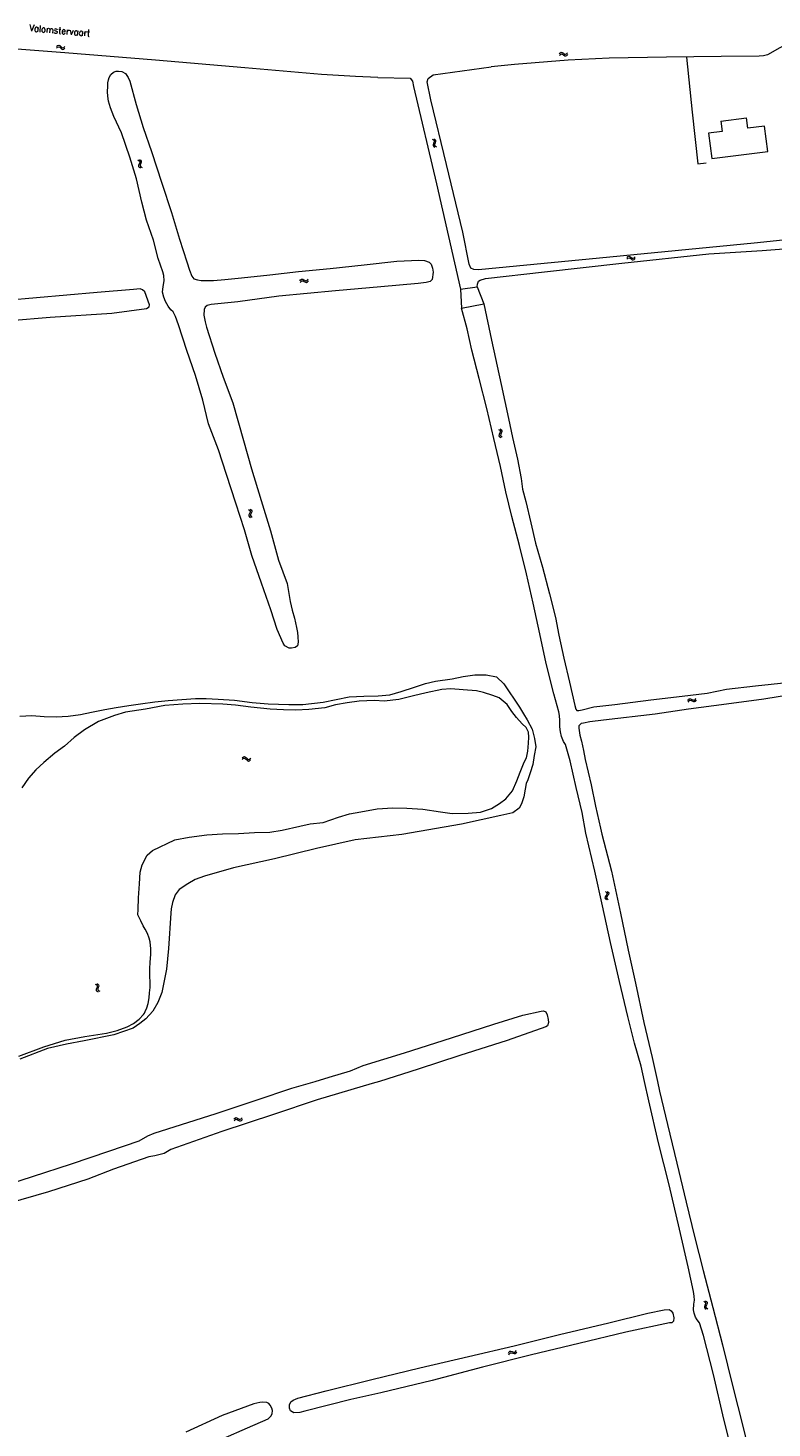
# Model space of a CAD drawing. Header units: metres. Extents: x 189705 to 199106, y 581686 to 588448.
# Tile 324 of 555: x 196204 to 196426, y 585897 to 586314. Entities that reach past the tile are written whole.
import ezdxf

# ---------------------------------------------------------------- set-up
doc = ezdxf.new("R2010")
doc.units = ezdxf.units.M
doc.layers.add('B-WA-OG-GBKN-G', color=7, linetype='Continuous', lineweight=18)
doc.styles.add('Style-STANDARD', font='STANDARD.shx')

msp = doc.modelspace()

# ---------------------------------------------------------------- linework, layer by layer
at = {"layer": 'B-WA-OG-GBKN-G'}
for p, q in [((196213.001, 586307.8), (196213.318, 586308.056)), ((196213.014, 586308.296), (196213.329, 586308.554)), ((196213.318, 586308.056), (196213.631, 586308.155)), ((196213.329, 586308.554), (196213.64, 586308.656)), ((196213.631, 586308.155), (196213.937, 586308.043)), ((196213.64, 586308.656), (196213.958, 586308.539)), ((196213.937, 586308.043), (196214.25, 586307.771)), ((196213.958, 586308.539), (196214.261, 586308.268)), ((196214.25, 586307.771), (196214.554, 586307.498)), ((196214.261, 586308.268), (196214.567, 586307.997)), ((196214.567, 586307.997), (196214.875, 586307.88)), ((196214.875, 586307.88), (196215.196, 586307.981)), ((196215.196, 586307.981), (196215.513, 586308.239)), ((196214.554, 586307.498), (196214.861, 586307.382)), ((196214.861, 586307.382), (196215.182, 586307.485)), ((196215.182, 586307.485), (196215.5, 586307.742)), ((196362.836, 586306.12), (196363.113, 586306.419)), ((196362.891, 586305.627), (196363.17, 586305.924)), ((196363.113, 586306.419), (196363.407, 586306.563)), ((196363.17, 586305.924), (196363.466, 586306.066)), ((196363.407, 586306.563), (196363.738, 586306.49)), ((196363.466, 586306.066), (196363.785, 586305.996)), ((196363.738, 586306.49), (196364.076, 586306.264)), ((196363.785, 586305.996), (196364.133, 586305.77)), ((196364.076, 586306.264), (196364.416, 586306.038)), ((196364.133, 586305.77), (196364.471, 586305.542)), ((196364.416, 586306.038), (196364.736, 586305.964)), ((196364.471, 586305.542), (196364.792, 586305.469)), ((196364.736, 586305.964), (196365.04, 586306.109)), ((196364.792, 586305.469), (196365.096, 586305.615)), ((196365.04, 586306.109), (196365.319, 586306.407)), ((196365.096, 586305.615), (196365.374, 586305.914)), ((196324.978, 586280.653), (196325.326, 586280.44)), ((196325.216, 586279.089), (196325.209, 586278.76)), ((196325.209, 586278.76), (196325.414, 586278.492)), ((196325.371, 586279.466), (196325.216, 586279.089)), ((196325.326, 586280.44), (196325.525, 586280.179)), ((196325.521, 586279.853), (196325.371, 586279.466)), ((196325.45, 586280.807), (196325.799, 586280.597)), ((196325.525, 586280.179), (196325.521, 586279.853)), ((196325.69, 586279.244), (196325.683, 586278.915)), ((196325.683, 586278.915), (196325.886, 586278.646)), ((196325.843, 586279.623), (196325.69, 586279.244)), ((196325.799, 586280.597), (196326, 586280.338)), ((196325.996, 586279.999), (196325.843, 586279.623)), ((196325.886, 586278.646), (196326.236, 586278.434)), ((196326, 586280.338), (196325.996, 586279.999)), ((196237.246, 586274.48), (196237.591, 586274.263)), ((196237.719, 586274.629), (196238.066, 586274.415)), ((196238.066, 586274.415), (196238.263, 586274.154)), ((196325.414, 586278.492), (196325.764, 586278.28)), ((196237.466, 586272.913), (196237.456, 586272.584)), ((196237.456, 586272.584), (196237.658, 586272.314)), ((196237.625, 586273.289), (196237.466, 586272.913)), ((196237.591, 586274.263), (196237.787, 586274)), ((196237.78, 586273.674), (196237.625, 586273.289)), ((196237.658, 586272.314), (196238.005, 586272.098)), ((196237.787, 586274), (196237.78, 586273.674)), ((196237.942, 586273.063), (196237.932, 586272.734)), ((196237.932, 586272.734), (196238.132, 586272.463)), ((196238.099, 586273.44), (196237.942, 586273.063)), ((196238.256, 586273.815), (196238.099, 586273.44)), ((196238.132, 586272.463), (196238.479, 586272.247)), ((196238.263, 586274.154), (196238.256, 586273.815)), ((196382.948, 586245.419), (196383.236, 586245.706)), ((196382.984, 586244.923), (196383.274, 586245.209)), ((196383.236, 586245.706), (196383.536, 586245.838)), ((196383.274, 586245.209), (196383.576, 586245.339)), ((196383.536, 586245.838), (196383.864, 586245.753)), ((196383.576, 586245.339), (196383.891, 586245.257)), ((196383.864, 586245.753), (196384.192, 586245.513)), ((196383.891, 586245.257), (196384.23, 586245.018)), ((196384.192, 586245.513), (196384.523, 586245.274)), ((196384.523, 586245.274), (196384.841, 586245.188)), ((196384.841, 586245.188), (196385.15, 586245.32)), ((196385.15, 586245.32), (196385.441, 586245.608)), ((196384.23, 586245.018), (196384.559, 586244.776)), ((196384.559, 586244.776), (196384.877, 586244.691)), ((196384.877, 586244.691), (196385.186, 586244.825)), ((196385.186, 586244.825), (196385.476, 586245.113)), ((196285.512, 586238.467), (196285.758, 586238.793)), ((196285.617, 586237.982), (196285.865, 586238.305)), ((196285.758, 586238.793), (196286.036, 586238.965)), ((196285.865, 586238.305), (196286.145, 586238.476)), ((196286.036, 586238.965), (196286.372, 586238.926)), ((196286.145, 586238.476), (196286.469, 586238.439)), ((196286.372, 586238.926), (196286.731, 586238.735)), ((196286.469, 586238.439), (196286.838, 586238.25)), ((196286.731, 586238.735), (196287.092, 586238.544)), ((196286.838, 586238.25), (196287.197, 586238.056)), ((196287.092, 586238.544), (196287.419, 586238.503)), ((196287.197, 586238.056), (196287.524, 586238.016)), ((196287.419, 586238.503), (196287.707, 586238.677)), ((196287.524, 586238.016), (196287.812, 586238.192)), ((196287.707, 586238.677), (196287.954, 586239.003)), ((196287.812, 586238.192), (196288.059, 586238.517)), ((196344.77, 586194.234), (196345.101, 586193.996)), ((196344.895, 586192.656), (196344.865, 586192.329)), ((196344.865, 586192.329), (196345.05, 586192.047)), ((196345.076, 586193.022), (196344.895, 586192.656)), ((196345.05, 586192.047), (196345.383, 586191.81)), ((196345.254, 586193.397), (196345.076, 586193.022)), ((196345.101, 586193.996), (196345.281, 586193.722)), ((196345.251, 586194.354), (196345.584, 586194.119)), ((196345.281, 586193.722), (196345.254, 586193.397)), ((196345.379, 586192.777), (196345.349, 586192.449)), ((196345.349, 586192.449), (196345.532, 586192.167)), ((196345.558, 586193.144), (196345.379, 586192.777)), ((196345.532, 586192.167), (196345.865, 586191.93)), ((196345.738, 586193.509), (196345.558, 586193.144)), ((196345.584, 586194.119), (196345.766, 586193.847)), ((196345.766, 586193.847), (196345.738, 586193.509)), ((196270.178, 586170.347), (196270.514, 586170.117)), ((196270.514, 586170.117), (196270.7, 586169.847)), ((196270.657, 586170.478), (196270.995, 586170.251)), ((196270.995, 586170.251), (196271.182, 586169.982)), ((196270.339, 586168.773), (196270.316, 586168.445)), ((196270.316, 586168.445), (196270.508, 586168.167)), ((196270.512, 586169.142), (196270.339, 586168.773)), ((196270.508, 586168.167), (196270.846, 586167.938)), ((196270.681, 586169.521), (196270.512, 586169.142)), ((196270.7, 586169.847), (196270.681, 586169.521)), ((196270.82, 586168.904), (196270.797, 586168.576)), ((196270.797, 586168.576), (196270.987, 586168.298)), ((196270.991, 586169.275), (196270.82, 586168.904)), ((196270.987, 586168.298), (196271.325, 586168.069)), ((196271.162, 586169.644), (196270.991, 586169.275)), ((196271.182, 586169.982), (196271.162, 586169.644)), ((196401.166, 586113.472), (196401.397, 586113.808)), ((196401.292, 586112.991), (196401.525, 586113.326)), ((196401.397, 586113.808), (196401.667, 586113.992)), ((196401.525, 586113.326), (196401.798, 586113.509)), ((196401.667, 586113.992), (196402.005, 586113.968)), ((196401.798, 586113.509), (196402.123, 586113.486)), ((196402.005, 586113.968), (196402.372, 586113.793)), ((196402.123, 586113.486), (196402.5, 586113.313)), ((196402.372, 586113.793), (196402.741, 586113.619)), ((196402.5, 586113.313), (196402.868, 586113.136)), ((196402.741, 586113.619), (196403.069, 586113.593)), ((196402.868, 586113.136), (196403.196, 586113.11)), ((196403.069, 586113.593), (196403.349, 586113.779)), ((196403.196, 586113.11), (196403.475, 586113.299)), ((196403.349, 586113.779), (196403.582, 586114.116)), ((196403.475, 586113.299), (196403.708, 586113.635)), ((196268.344, 586095.886), (196268.667, 586096.134)), ((196268.368, 586096.382), (196268.689, 586096.633)), ((196268.667, 586096.134), (196268.982, 586096.227)), ((196268.689, 586096.633), (196269.003, 586096.728)), ((196268.982, 586096.227), (196269.285, 586096.108)), ((196269.003, 586096.728), (196269.318, 586096.603)), ((196269.285, 586096.108), (196269.593, 586095.829)), ((196269.318, 586096.603), (196269.615, 586096.326)), ((196269.593, 586095.829), (196269.89, 586095.55)), ((196269.615, 586096.326), (196269.915, 586096.048)), ((196269.89, 586095.55), (196270.195, 586095.426)), ((196269.915, 586096.048), (196270.22, 586095.924)), ((196270.195, 586095.426), (196270.518, 586095.522)), ((196270.22, 586095.924), (196270.543, 586096.018)), ((196270.518, 586095.522), (196270.841, 586095.773)), ((196270.543, 586096.018), (196270.866, 586096.269)), ((196376.532, 586054.976), (196376.452, 586054.657)), ((196376.452, 586054.657), (196376.592, 586054.35)), ((196376.767, 586055.309), (196376.532, 586054.976)), ((196376.592, 586054.35), (196376.886, 586054.065)), ((196376.648, 586056.554), (196376.94, 586056.269)), ((196377, 586055.653), (196376.767, 586055.309)), ((196376.94, 586056.269), (196377.076, 586055.97)), ((196377.029, 586055.021), (196376.949, 586054.702)), ((196376.949, 586054.702), (196377.087, 586054.395)), ((196377.076, 586055.97), (196377, 586055.653)), ((196377.262, 586055.357), (196377.029, 586055.021)), ((196377.087, 586054.395), (196377.38, 586054.11)), ((196377.143, 586056.599), (196377.436, 586056.316)), ((196377.495, 586055.69), (196377.262, 586055.357)), ((196377.436, 586056.316), (196377.574, 586056.019)), ((196377.574, 586056.019), (196377.495, 586055.69)), ((196224.512, 586028.984), (196224.869, 586028.788)), ((196224.869, 586028.788), (196225.079, 586028.536)), ((196224.976, 586029.16), (196225.334, 586028.966)), ((196225.079, 586028.536), (196225.091, 586028.21)), ((196225.334, 586028.966), (196225.546, 586028.717)), ((196225.558, 586028.378), (196225.423, 586027.995)), ((196225.546, 586028.717), (196225.558, 586028.378)), ((196224.959, 586027.817), (196224.822, 586027.433)), ((196224.822, 586027.433), (196224.831, 586027.104)), ((196224.831, 586027.104), (196225.048, 586026.846)), ((196225.091, 586028.21), (196224.959, 586027.817)), ((196225.048, 586026.846), (196225.407, 586026.65)), ((196225.423, 586027.995), (196225.288, 586027.609)), ((196225.288, 586027.609), (196225.297, 586027.28)), ((196225.297, 586027.28), (196225.512, 586027.022)), ((196225.512, 586027.022), (196225.871, 586026.826)), ((196265.849, 585988.747), (196266.109, 585989.06)), ((196265.931, 585988.257), (196266.193, 585988.568)), ((196266.109, 585989.06), (196266.395, 585989.219)), ((196266.193, 585988.568), (196266.481, 585988.726)), ((196266.395, 585989.219), (196266.729, 585989.165)), ((196266.481, 585988.726), (196266.803, 585988.674)), ((196266.729, 585989.165), (196267.079, 585988.957)), ((196266.803, 585988.674), (196267.163, 585988.467)), ((196267.079, 585988.957), (196267.431, 585988.749)), ((196267.163, 585988.467), (196267.513, 585988.257)), ((196267.431, 585988.749), (196267.755, 585988.694)), ((196267.513, 585988.257), (196267.837, 585988.202)), ((196267.755, 585988.694), (196268.051, 585988.854)), ((196267.837, 585988.202), (196268.133, 585988.364)), ((196268.051, 585988.854), (196268.313, 585989.168)), ((196268.133, 585988.364), (196268.395, 585988.678)), ((196405.888, 585934.501), (196406.232, 585934.282)), ((196406.098, 585932.933), (196406.085, 585932.604)), ((196406.085, 585932.604), (196406.285, 585932.332)), ((196406.26, 585933.307), (196406.098, 585932.933)), ((196406.232, 585934.282), (196406.426, 585934.017)), ((196406.417, 585933.691), (196406.26, 585933.307)), ((196406.363, 585934.647), (196406.708, 585934.43)), ((196406.426, 585934.017), (196406.417, 585933.691)), ((196406.575, 585933.079), (196406.562, 585932.75)), ((196406.562, 585932.75), (196406.76, 585932.478)), ((196406.734, 585933.455), (196406.575, 585933.079)), ((196406.708, 585934.43), (196406.904, 585934.168)), ((196406.894, 585933.829), (196406.734, 585933.455)), ((196406.76, 585932.478), (196407.106, 585932.259)), ((196406.904, 585934.168), (196406.894, 585933.829)), ((196406.285, 585932.332), (196406.631, 585932.114)), ((196349.809, 585919.564), (196350.007, 585919.922)), ((196347.668, 585919.04), (196347.864, 585919.397)), ((196347.841, 585918.575), (196348.04, 585918.931)), ((196347.864, 585919.397), (196348.114, 585919.608)), ((196348.04, 585918.931), (196348.292, 585919.14)), ((196348.114, 585919.608), (196348.453, 585919.618)), ((196348.292, 585919.14), (196348.618, 585919.15)), ((196348.453, 585919.618), (196348.835, 585919.48)), ((196348.618, 585919.15), (196349.011, 585919.016)), ((196348.835, 585919.48), (196349.22, 585919.344)), ((196349.011, 585919.016), (196349.394, 585918.876)), ((196349.22, 585919.344), (196349.549, 585919.351)), ((196349.394, 585918.876), (196349.723, 585918.883)), ((196349.549, 585919.351), (196349.809, 585919.564)), ((196349.723, 585918.883), (196349.983, 585919.099)), ((196349.983, 585919.099), (196350.18, 585919.457))]:
    msp.add_line(p, q, dxfattribs=at)
at = {"layer": 'B-WA-OG-GBKN-G', "flags": 128}
for points in [[(196308.768, 586299.004), (196302.133, 586299.313), (196292.015, 586299.955), (196269.157, 586301.906), (196242.46, 586304.213), (196215.458, 586306.415), (196187.084, 586308.608), (196160.467, 586310.406), (196139.366, 586311.734), (196122.715, 586312.762), (196120.428, 586312.823), (196119.234, 586312.687), (196118.803, 586312.532), (196118.602, 586312.276)], [(196455.104, 586305.269), (196453.945, 586305.973), (196449.868, 586307.382), (196446.917, 586307.87), (196442.492, 586308.475), (196437.611, 586308.721), (196430.368, 586308.823), (196428.545, 586307.921), (196424.9, 586305.811), (196423.759, 586305.523), (196422.412, 586305.437), (196411.105, 586305.283), (196394.818, 586305.068), (196377.719, 586304.771), (196365.526, 586304.178), (196349.474, 586302.948), (196342.568, 586302.188)], [(196400.79, 586305.147), (196402.503, 586288.722), (196404.185, 586273.327), (196406.623, 586273.598)], [(196232.382, 586282.58), (196230.061, 586287.385), (196229.101, 586290.01), (196228.512, 586291.976), (196228.277, 586293.497), (196228.228, 586294.803), (196228.235, 586296.498), (196228.281, 586297.459), (196228.457, 586298.387), (196228.664, 586299.067), (196229.138, 586299.934), (196229.929, 586300.616), (196230.756, 586300.896), (196231.503, 586300.942), (196232.483, 586300.843), (196233.525, 586300.27), (196234.308, 586299.089), (196234.793, 586297.955), (196236.707, 586290.978), (196238.837, 586284.109), (196241.296, 586276.997), (196244.341, 586267.53), (196247.281, 586258.824), (196249.656, 586250.901), (196251.819, 586244.11), (196252.586, 586241.688), (196253.293, 586239.91), (196253.891, 586239.113), (196254.98, 586238.792), (196256.108, 586238.582), (196257.544, 586238.558), (196259.733, 586238.62), (196263.197, 586238.898), (196268.169, 586239.334), (196276.607, 586240.27), (196285.155, 586241.256), (196294.554, 586242.165), (196304.669, 586243.256), (196314.387, 586244.344), (196321.008, 586244.618), (196322.657, 586244.521), (196324.102, 586244.068), (196324.642, 586243.415), (196325.101, 586242.203), (196325.261, 586241.033), (196324.984, 586238.892), (196324.389, 586238.279), (196323.126, 586237.932), (196320.812, 586237.683), (196309.633, 586236.691)], [(196462.993, 586264.989), (196463.668, 586256.067), (196463.35, 586254.549), (196462.695, 586254.164), (196460.737, 586253.877), (196420.939, 586249.674), (196374.839, 586245.225), (196338.784, 586241.76), (196337.422, 586241.804), (196336.444, 586242.225), (196335.979, 586243.401), (196334.133, 586252.953), (196329.248, 586273.144), (196324.606, 586292.382), (196323.42, 586297.746), (196323.777, 586298.725), (196325.233, 586299.878), (196342.568, 586302.188)], [(196308.768, 586299.004), (196318.425, 586298.869), (196319.082, 586297.944), (196319.416, 586296.389), (196326.249, 586267.374), (196333.379, 586235.974)], [(196411.017, 586286.059), (196411.411, 586282.979), (196407.351, 586282.459), (196408.317, 586274.904), (196424.982, 586277.035), (196424.021, 586284.554), (196419.094, 586283.924), (196418.691, 586287.078)], [(196411.017, 586286.059), (196418.691, 586287.078)], [(196268.745, 586190.864), (196271.129, 586182.441), (196273.941, 586173.066), (196276.742, 586164.03), (196279.189, 586155.243), (196281.72, 586148.28), (196282.589, 586142.967), (196283.192, 586140.39), (196283.895, 586138.021), (196284.549, 586135.184), (196284.824, 586133.733), (196284.944, 586132.453), (196284.977, 586130.861), (196284.786, 586129.726), (196284.075, 586129.257), (196283.06, 586129.064), (196282.339, 586129.069), (196281.065, 586129.768), (196280.57, 586130.492), (196278.764, 586134.572), (196276.847, 586140.445), (196274.083, 586148.449), (196271.23, 586156.681), (196268.996, 586164.317), (196266.452, 586172.195), (196263.653, 586180.738), (196261.229, 586188.116), (196258.32, 586195.899), (196256.64, 586202.895), (196254.429, 586210.238), (196251.818, 586217.747), (196249.304, 586225.32), (196248.485, 586227.814), (196247.768, 586229.203), (196247.046, 586229.871), (196246.229, 586230.936), (196245.5, 586232.364), (196244.951, 586233.641), (196244.572, 586235.053), (196244.761, 586236.805), (196245.112, 586238.491), (196244.981, 586240.051), (196244.723, 586241.196), (196243.331, 586245.163), (196241.86, 586250.623), (196239.814, 586256.536), (196238.459, 586261.938), (196236.843, 586268.874), (196234.834, 586275.332), (196232.382, 586282.58)], [(196338.415, 586236.718), (196338.454, 586237.498), (196338.738, 586238.346), (196339.304, 586238.683), (196340.821, 586239.144), (196358.473, 586241.2), (196381.533, 586243.743), (196407.394, 586246.476), (196423.306, 586247.471), (196437.423, 586248.642), (196459.716, 586251.082), (196481.342, 586253.523)], [(196211.134, 586227.689), (196229.428, 586228.849), (196239.827, 586230.261), (196240.59, 586230.762), (196240.72, 586231.316), (196239.319, 586235.184), (196238.607, 586235.789), (196237.895, 586236.13), (196235.973, 586235.89), (196225.152, 586235.005), (196198.004, 586232.627), (196176.858, 586231.232), (196158.815, 586228.772), (196157.53, 586228.342), (196156.805, 586227.764), (196156.452, 586226.776), (196156.621, 586226.124), (196158.504, 586224.693), (196159.529, 586224.49), (196165.471, 586224.48), (196171.078, 586224.47), (196175.573, 586224.708), (196211.134, 586227.689)], [(196309.633, 586236.691), (196296.126, 586235.456), (196279.234, 586233.865), (196266.997, 586232.231), (196259.054, 586231.441), (196257.902, 586231.151), (196257.262, 586230.663), (196256.991, 586229.983), (196256.945, 586228.268), (196257.255, 586226.304), (196257.703, 586224.684), (196260.138, 586216.962), (196262.674, 586209.739), (196265.533, 586202.13), (196268.745, 586190.864)], [(196333.379, 586235.974), (196338.415, 586236.718)], [(196333.379, 586235.974), (196333.738, 586230.366)], [(196338.415, 586236.718), (196340.4, 586231.622)], [(196333.738, 586230.366), (196340.4, 586231.622)], [(196343.371, 586191.549), (196341.29, 586200.469), (196338.968, 586209.34), (196336.824, 586217.781), (196335.347, 586224.144), (196333.738, 586230.366)], [(196340.4, 586231.622), (196342.629, 586220.79), (196345.522, 586207.55), (196347.757, 586197.466), (196348.934, 586191.852), (196350.359, 586185.352), (196351.503, 586179.556), (196351.914, 586176.403), (196352.873, 586172.739), (196354.396, 586166.336), (196355.733, 586160.37), (196357.815, 586153.144), (196359.904, 586145.276), (196361.708, 586138.228), (196362.674, 586132.914), (196364.239, 586126.108), (196365.912, 586118.964), (196367.488, 586111.963), (196367.733, 586110.831), (196368.08, 586110.445), (196368.691, 586110.46), (196369.699, 586110.673), (196373.161, 586111.523), (196379.383, 586112.251), (196390.146, 586113.626), (196399.494, 586114.705), (196406.891, 586115.63), (196412.671, 586116.814), (196421.284, 586117.79), (196430.652, 586118.856)], [(196388.253, 586000), (196387.221, 586004.494), (196385.279, 586011.394), (196383.245, 586019.277), (196380.818, 586029.762), (196378.119, 586041.342), (196375.747, 586052.306), (196373.468, 586062.655), (196370.727, 586073.922), (196369.639, 586080.1), (196367.897, 586087.511), (196366.126, 586095.501), (196364.709, 586100.376), (196364.079, 586101.284), (196363.552, 586102.762), (196363.231, 586104.083), (196363.034, 586105.611), (196363.03, 586107.508), (196362.904, 586108.97), (196362.692, 586110.069), (196361.253, 586115.484), (196358.906, 586124.485), (196357.057, 586133.319), (196355.088, 586142.493), (196353.025, 586151.225), (196351.018, 586159.619), (196348.68, 586168.223), (196346.866, 586175.583), (196345.281, 586183.129), (196343.371, 586191.549)], [(196202.099, 586108.835), (196205.634, 586108.976), (196209.282, 586108.689), (196212.931, 586108.635), (196216.479, 586108.815), (196220.094, 586109.242), (196223.399, 586109.983), (196227.393, 586110.771), (196230.762, 586111.368), (196234.56, 586111.989), (196238.006, 586112.495), (196242.297, 586113.099), (196246.262, 586113.419), (196250.369, 586113.712), (196254.463, 586114.018), (196257.633, 586114.072), (196261.151, 586113.824), (196266.021, 586113.54), (196271.328, 586112.863), (196276.028, 586112.463), (196282.274, 586112.259), (196286.418, 586112.214), (196292.49, 586112.973), (196296.354, 586113.736), (196300.244, 586114.511), (196304.585, 586114.764), (196308.872, 586114.822), (196312.316, 586115.107), (196315.728, 586116.146), (196319.687, 586117.467), (196322.93, 586118.546), (196325.91, 586119.224), (196330.903, 586119.901), (196334.22, 586120.564), (196337.719, 586121.134), (196341.006, 586121.135), (196344.092, 586120.462), (196346.298, 586118.392), (196351.012, 586111.459), (196352.153, 586109.475), (196353.256, 586107.687), (196354.715, 586104.896), (196355.499, 586102.11), (196355.884, 586099.691), (196355.396, 586097.084), (196354.921, 586094.399), (196354.174, 586091.936), (196353.496, 586089.824), (196353.019, 586088.685)], [(196241.634, 586068.81), (196248.231, 586071.916), (196252.537, 586072.727), (196257.764, 586073.402), (196262.495, 586073.768), (196267.25, 586073.874), (196272.046, 586074.162), (196276.593, 586074.257), (196280.261, 586074.814), (196285.531, 586076.059), (196288.64, 586076.672), (196292.437, 586077.136), (196297.022, 586078.699), (196300.342, 586079.687), (196303.737, 586080.323), (196308.524, 586081.17), (196313.255, 586081.497), (196317.45, 586081.4), (196322.15, 586081.065), (196327.47, 586080.336), (196330.947, 586079.75), (196335.715, 586079.857), (196339.316, 586080.193), (196342.688, 586081.232), (196345.039, 586082.799), (196346.868, 586084.162), (196348.86, 586086.55), (196350.169, 586089.514), (196351.151, 586092.144), (196352.368, 586095.057), (196353.077, 586096.401), (196353.456, 586098.398), (196353.695, 586100.774), (196353.774, 586102.579), (196353.694, 586103.995), (196352.977, 586105.443), (196351.739, 586106.543), (196350.09, 586108.349), (196348.688, 586110.217), (196347.34, 586112.228), (196344.952, 586114.26), (196343.035, 586114.937), (196340.275, 586115.88), (196338.161, 586116.312), (196334.227, 586116.602), (196330.489, 586116.943), (196327.85, 586116.703), (196323.179, 586115.7), (196319.431, 586114.845), (196315.071, 586113.735)], [(196315.071, 586113.735), (196310.625, 586113.276), (196307.755, 586113.454), (196303.233, 586113.216), (196299.58, 586112.802), (196296.184, 586112.153), (196292.93, 586111.294), (196288.185, 586110.772), (196284.364, 586110.594), (196280.662, 586110.635), (196276.663, 586110.874), (196270.939, 586111.489), (196266.345, 586112.057), (196262.58, 586112.372), (196255.658, 586112.542), (196250.591, 586112.399), (196245.3, 586111.946), (196239.525, 586110.912), (196233.503, 586109.971), (196230.222, 586108.957), (196225.48, 586107.162), (196221.343, 586104.751), (196218.26, 586102.424), (196215.343, 586099.861), (196212.457, 586097.779), (196209.174, 586094.959), (196206.858, 586092.756), (196204.644, 586090.331), (196202.635, 586087.475)], [(196432.965, 586115.368), (196423.852, 586113.831), (196412.737, 586112.362), (196401.362, 586110.832), (196391.417, 586109.343), (196376.066, 586107.564), (196371.971, 586107.129), (196370.023, 586106.728), (196369.338, 586106.573), (196368.706, 586105.872), (196368.653, 586105.229), (196368.923, 586103.151), (196369.494, 586101.338), (196370.1, 586098.529), (196370.578, 586095.883), (196372.359, 586088.308), (196373.666, 586081.961), (196375.082, 586075.398)], [(196353.019, 586088.685), (196352.669, 586087.011), (196352.301, 586084.793), (196351.557, 586082.668), (196350.911, 586081.361), (196348.977, 586079.973), (196345.386, 586079.156), (196333.701, 586076.596), (196315.907, 586073.55), (196301.97, 586071.942), (196290.467, 586069.394), (196277.96, 586066.333), (196265.754, 586063.569), (196257.097, 586061.167), (196254.27, 586060.15), (196252.091, 586058.868), (196249.584, 586057.12), (196248.376, 586055.519), (196247.567, 586053.304), (196247.149, 586051.358), (196247.022, 586050.073), (196246.34, 586039.538), (196245.807, 586033.429), (196244.988, 586029.455), (196244.347, 586026.431), (196243.15, 586023.525), (196241.714, 586020.955), (196239.575, 586018.659), (196237.806, 586017.209), (196235.798, 586015.882), (196232.99, 586014.888), (196230.09, 586013.899), (196221.267, 586012.028), (196215.93, 586011.104), (196210.263, 586009.768), (196202.102, 586006.64)], [(196375.082, 586075.398), (196375.576, 586073.63), (196378.384, 586062.606), (196381.059, 586050.134), (196383.372, 586039.054), (196385.531, 586029.255), (196388.01, 586017.521), (196390.482, 586007.081), (196392.088, 586000)], [(196201.779, 586007.457), (196209.216, 586010.328), (196215.589, 586012.283), (196221.456, 586013.328), (196227.866, 586014.385), (196231.114, 586015.152), (196234.019, 586016.192), (196235.89, 586017.183), (196237.581, 586018.568), (196238.872, 586019.942), (196239.229, 586020.316), (196239.399, 586020.849), (196239.913, 586021.896), (196240.324, 586023.226), (196240.593, 586024.926), (196240.752, 586026.335), (196240.86, 586027.938), (196240.863, 586029.218), (196240.785, 586031.591), (196240.764, 586033.505), (196240.892, 586035.509), (196241.053, 586037.791), (196241.09, 586039.498), (196240.876, 586041.567), (196240.62, 586042.635), (196240.074, 586044.084), (196239.424, 586045.321), (196238.774, 586046.376), (196238.112, 586047.768), (196237.263, 586049.564), (196237.303, 586051.242), (196237.42, 586054.631), (196237.686, 586058.825), (196237.933, 586062.265), (196238.561, 586064.521), (196239.999, 586067.407), (196241.634, 586068.81)], [(196316.728, 586008.535), (196330.724, 586012.955), (196343.34, 586017.019), (196351.964, 586019.709), (196357.404, 586020.953), (196358.168, 586021.033), (196358.858, 586020.68), (196359.255, 586019.85), (196359.577, 586018.393), (196359.585, 586017.572), (196359.353, 586016.551), (196358.866, 586016.288), (196347.35, 586012.211), (196333.224, 586007.65), (196320.751, 586003.578), (196309.239, 586000)], [(196290.099, 586000), (196294.244, 586001.227), (196300.624, 586003.131), (196304.415, 586004.677), (196316.728, 586008.535)], [(196195.568, 585968.361), (196205.85, 585971.613), (196217.491, 585975.429), (196228.608, 585979.247), (196237.59, 585982.308), (196240.245, 585983.762), (196242.109, 585984.572), (196250.23, 585987.143), (196260.55, 585990.433), (196272.541, 585994.353), (196283.115, 585997.933), (196290.099, 586000)], [(196309.239, 586000), (196307.086, 585999.331), (196290.664, 585994.499), (196277.651, 585990.079), (196262.23, 585985.017), (196247.088, 585979.723), (196245.035, 585978.539), (196242.337, 585977.809), (196240.487, 585977.477), (196229.952, 585973.826), (196222.341, 585970.833), (196210.622, 585967.1), (196198.542, 585963.647)], [(196419.505, 585872.42), (196418.52, 585873.77), (196417.328, 585876.742), (196415.147, 585886.449), (196411.915, 585899.327), (196408.779, 585912.656), (196405.828, 585924.309), (196404.677, 585928.041), (196403.99, 585928.905), (196403.49, 585929.716), (196403.017, 585930.902), (196402.855, 585931.97), (196402.968, 585933.613), (196403.116, 585934.834), (196403.007, 585936.045), (196402.891, 585937.442), (196401.243, 585944.728), (196398.671, 585955.978), (196395.586, 585969.132), (196392.433, 585981.71), (196389.578, 585994.229), (196388.253, 586000)], [(196392.088, 586000), (196392.75, 585997.081), (196395.122, 585987.159), (196397.866, 585975.656), (196400.617, 585963.979), (196403.194, 585953.758), (196405.778, 585943.601), (196408.571, 585932.616), (196411.505, 585921.468), (196414.524, 585909.355), (196417.691, 585896.867), (196420.461, 585885.274), (196422.385, 585876.382), (196422.736, 585873.036)], [(196321.244, 585914.642), (196335.81, 585918.023), (196349.443, 585921.209), (196362.954, 585924.616), (196377.572, 585928.1), (196389.205, 585930.948), (196394.107, 585931.905), (196395.634, 585931.987), (196396.233, 585931.602), (196396.695, 585930.92), (196397.018, 585929.515), (196396.883, 585928.552), (196396.344, 585928.108), (196395.716, 585928.041), (196382.674, 585925.278), (196368.625, 585921.855), (196354.609, 585918.484), (196340.003, 585914.863), (196324.949, 585910.864), (196309.625, 585907.208), (196300.707, 585905.206), (196287.008, 585901.729), (196285.473, 585901.324), (196283.745, 585901.249), (196282.778, 585901.817), (196282.414, 585902.647), (196282.413, 585903.624), (196282.877, 585904.514), (196283.539, 585905.002), (196284.94, 585905.635), (196293.335, 585907.782), (196306.995, 585911.207), (196321.244, 585914.642)], [(196262.627, 585893.57), (196269.883, 585896.797), (196276.051, 585899.413), (196276.862, 585900.225), (196277.284, 585900.98), (196277.332, 585901.983), (196277.165, 585902.649), (196276.689, 585903.484), (196276.258, 585904.054), (196275.689, 585904.353), (196274.422, 585904.473), (196273.569, 585904.326), (196271.764, 585903.956), (196262.341, 585900.476), (196251.557, 585895.481)]]:
    msp.add_lwpolyline(points, dxfattribs=at)

# ---------------------------------------------------------------- texts
at = {"layer": 'B-WA-OG-GBKN-G', "style": 'Style-STANDARD'}
msp.add_text('Valomstervaart', height=2, rotation=354.95083, dxfattribs=at).set_placement((196204.792, 586312.875))

doc.saveas('drawing.dxf')
